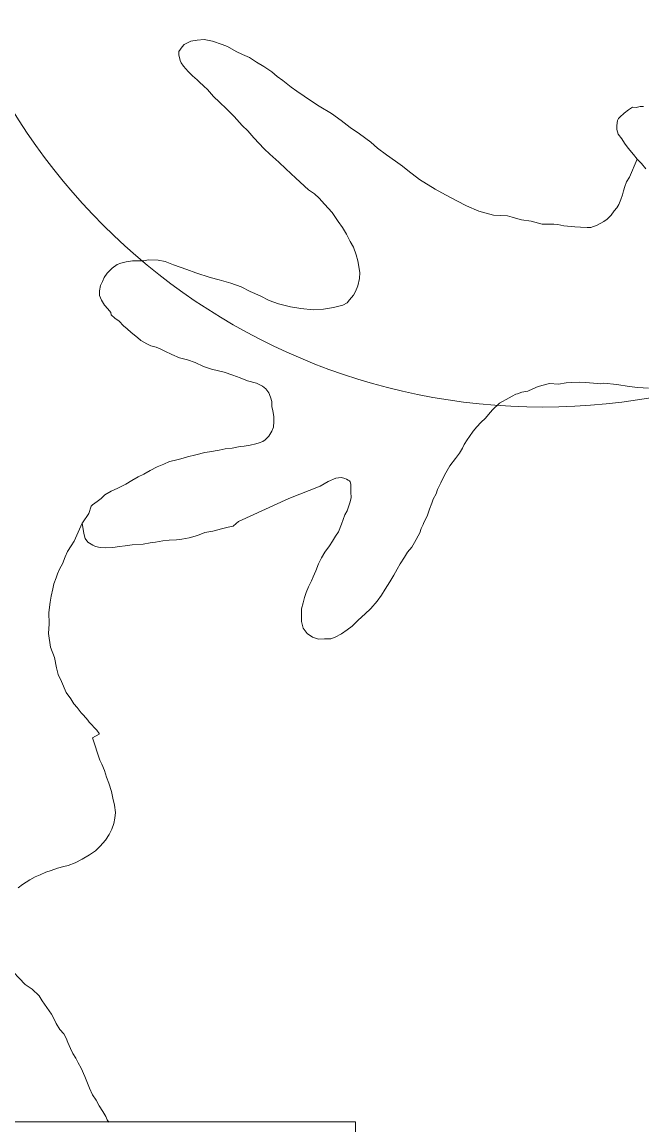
# Model space of a CAD drawing. Extents: x -1643653 to 4543381, y 1624270 to 13878484.
# Drawn here: x 688108 to 688836, y 8950997 to 8952293 of the extents above; entities that cross this region are included whole.
import ezdxf

# ---------------------------------------------------------------- set-up
doc = ezdxf.new("R2010")
doc.units = 0
doc.header["$LTSCALE"] = 200
for name, color, linetype, lineweight in [('1', 7, 'Continuous', 13), ('29', 7, 'Continuous', 13), ('45', 7, 'Continuous', 13)]:
    doc.layers.add(name, color=color, linetype=linetype, lineweight=lineweight)

msp = doc.modelspace()

# ---------------------------------------------------------------- linework, layer by layer
at = {"layer": '1', "lineweight": 25}
msp.add_spline([(814781, 9009175.5), (814787.2, 9009173.4), (814796.9, 9009173.4), (814799.4, 9009172.4), (814805.1, 9009174.5), (814805.6, 9009176.5), (814811.7, 9009179.5), (814811.7, 9009179.5), (814801.5, 9009181), (814790.7, 9009181.5), (814784.1, 9009183.1), (814777.4, 9009185.1), (814778.4, 9009175.5)], degree=3, dxfattribs=at)
at = {"layer": '29'}
msp.add_line((688178.9, 8951703.8), (688179.2, 8951704.3), dxfattribs=at)
msp.add_line((688178.9, 8951703.8), (688179.2, 8951704.3), dxfattribs=at)
for points in [[(688435.8, 8951956.4), (688450.3, 8951954.8), (688462.2, 8951955.6), (688473.9, 8951957.6), (688481.8, 8951959.4), (688484.9, 8951960.1), (688490, 8951963), (688492.7, 8951966.4), (688497.5, 8951972.1), (688499.7, 8951976.4), (688502.6, 8951982.7), (688504.6, 8951991.7), (688504.8, 8951998.7), (688502.7, 8952012.1), (688500.8, 8952019.3), (688497.7, 8952028.3), (688493.8, 8952035), (688489.2, 8952043.8), (688484.5, 8952051.5), (688479.7, 8952058.6), (688472.6, 8952069.2), (688463.6, 8952079), (688457.3, 8952086.1), (688451.9, 8952090.9), (688447, 8952094.1), (688444.6, 8952095.7), (688429.9, 8952109.5), (688418.1, 8952120.4), (688409.9, 8952128.4), (688399.2, 8952137.8), (688392.4, 8952143.8), (688380.4, 8952156.9), (688373.3, 8952165), (688366.6, 8952171.2), (688357.4, 8952181.8), (688348.4, 8952191.1), (688340, 8952198.6), (688333.2, 8952205.6), (688326.1, 8952213.7), (688321.7, 8952217.5), (688316.4, 8952222.7), (688313.8, 8952225.1), (688308.3, 8952229.6), (688303.4, 8952234.7), (688298, 8952241), (688295.2, 8952245.2), (688294.1, 8952247.7), (688292.4, 8952254.5), (688292.3, 8952258.3), (688296.4, 8952263.9), (688298.5, 8952266.6), (688306.3, 8952270.4), (688314, 8952271.8), (688322, 8952272.5), (688331.9, 8952270.4), (688343.3, 8952266.4), (688349.5, 8952264.1), (688359.6, 8952258.3), (688367, 8952254.8), (688375.2, 8952251.1), (688383.7, 8952245.7), (688392.2, 8952240.8), (688401.5, 8952234.5), (688408, 8952229.1), (688414.7, 8952224.2), (688424.3, 8952216.3), (688430.9, 8952211.6), (688439.6, 8952205.7), (688449.2, 8952199), (688457.2, 8952194.2), (688471.6, 8952185.5), (688483.2, 8952177.4), (688493.8, 8952169.1), (688504.6, 8952161.5), (688517.8, 8952151.7), (688525.7, 8952144.7), (688536.1, 8952136.8), (688547, 8952129.3), (688554.9, 8952123.6), (688561.2, 8952118.6), (688575.1, 8952107.9), (688593.6, 8952096.5), (688605.6, 8952089.8), (688618.8, 8952082.8), (688630.1, 8952077.1), (688644.6, 8952070.8), (688662.1, 8952066), (688678.6, 8952065.1), (688684, 8952063.7), (688690.5, 8952061.8)], [(688435.8, 8951956.4), (688450.3, 8951954.8), (688462.2, 8951955.6), (688473.9, 8951957.6), (688481.8, 8951959.4), (688484.9, 8951960.1), (688490, 8951963), (688492.7, 8951966.4), (688497.5, 8951972.1), (688499.7, 8951976.4), (688502.6, 8951982.7), (688504.6, 8951991.7), (688504.8, 8951998.7), (688502.7, 8952012.1), (688500.8, 8952019.3), (688497.7, 8952028.3), (688493.8, 8952035), (688489.2, 8952043.8), (688484.5, 8952051.5), (688479.7, 8952058.6), (688472.6, 8952069.2), (688463.6, 8952079), (688457.3, 8952086.1), (688451.9, 8952090.9), (688447, 8952094.1), (688444.6, 8952095.7), (688429.9, 8952109.5), (688418.1, 8952120.4), (688409.9, 8952128.4), (688399.2, 8952137.8), (688392.4, 8952143.8), (688380.4, 8952156.9), (688373.3, 8952165), (688366.6, 8952171.2), (688357.4, 8952181.8), (688348.4, 8952191.1), (688340, 8952198.6), (688333.2, 8952205.6), (688326.1, 8952213.7), (688321.7, 8952217.5), (688316.4, 8952222.7), (688313.8, 8952225.1), (688308.3, 8952229.6), (688303.4, 8952234.7), (688298, 8952241), (688295.2, 8952245.2), (688294.1, 8952247.7), (688292.4, 8952254.5), (688292.3, 8952258.3), (688296.4, 8952263.9), (688298.5, 8952266.6), (688306.3, 8952270.4), (688314, 8952271.8), (688322, 8952272.5), (688331.9, 8952270.4), (688343.3, 8952266.4), (688349.5, 8952264.1), (688359.6, 8952258.3), (688367, 8952254.8), (688375.2, 8952251.1), (688383.7, 8952245.7), (688392.2, 8952240.8), (688401.5, 8952234.5), (688408, 8952229.1), (688414.7, 8952224.2), (688424.3, 8952216.3), (688430.9, 8952211.6), (688439.6, 8952205.7), (688449.2, 8952199), (688457.2, 8952194.2), (688471.6, 8952185.5), (688483.2, 8952177.4), (688493.8, 8952169.1), (688504.6, 8952161.5), (688517.8, 8952151.7), (688525.7, 8952144.7), (688536.1, 8952136.8), (688547, 8952129.3), (688554.9, 8952123.6), (688561.2, 8952118.6), (688575.1, 8952107.9), (688593.6, 8952096.5), (688605.6, 8952089.8), (688618.8, 8952082.8), (688630.1, 8952077.1), (688644.6, 8952070.8), (688662.1, 8952066), (688678.6, 8952065.1), (688684, 8952063.7), (688690.5, 8952061.8)], [(688838.3, 8952193.6), (688834.3, 8952193.6), (688829.4, 8952192.7), (688825.1, 8952192.8), (688820.6, 8952189.8), (688815.5, 8952185.9), (688810.4, 8952181.1), (688808.9, 8952179.7), (688807.7, 8952177.1), (688807.3, 8952174.3), (688807, 8952170.9), (688806.9, 8952166.6), (688808.3, 8952161.2), (688812.8, 8952155.6), (688816, 8952150.5), (688820.2, 8952144.7), (688826.6, 8952137.4), (688830.7, 8952131.9), (688835.8, 8952126.5), (688841, 8952120.5)], [(688690.5, 8952061.8), (688694.9, 8952060.6), (688706.2, 8952059), (688719.2, 8952055.2), (688732.7, 8952055.2), (688737.6, 8952054.8), (688744.6, 8952053.6), (688753.2, 8952052.8), (688757.6, 8952052.2), (688764.3, 8952051.9), (688772.1, 8952051.3), (688776.5, 8952051.4), (688783.7, 8952054.1), (688791.6, 8952058.4), (688795.6, 8952061.2), (688800.3, 8952066), (688803.9, 8952070.9), (688807, 8952074.7), (688809.1, 8952078.6), (688811.5, 8952084.3), (688813.5, 8952089.8), (688814.6, 8952094.5), (688816.1, 8952099.8), (688818.1, 8952105.2), (688821.7, 8952110.6), (688830.7, 8952131.9)], [(688690.5, 8952061.8), (688694.9, 8952060.6), (688706.2, 8952059), (688719.2, 8952055.2), (688732.7, 8952055.2), (688737.6, 8952054.8), (688744.6, 8952053.6), (688753.2, 8952052.8), (688757.6, 8952052.2), (688764.3, 8952051.9), (688772.1, 8952051.3), (688776.5, 8952051.4), (688783.7, 8952054.1), (688791.6, 8952058.4), (688795.6, 8952061.2), (688800.3, 8952066), (688803.9, 8952070.9), (688807, 8952074.7), (688809.1, 8952078.6), (688811.5, 8952084.3), (688813.5, 8952089.8), (688814.6, 8952094.5), (688816.1, 8952099.8), (688818.1, 8952105.2), (688821.7, 8952110.6), (688830.7, 8952131.9)], [(688830.7, 8952131.9), (688835.8, 8952126.5), (688841, 8952120.5)], [(688179.2, 8951704.3), (688186.6, 8951715.4), (688189.5, 8951724), (688191.1, 8951725.6), (688196.3, 8951729.5), (688201.2, 8951733.1), (688205.4, 8951737.4), (688212.7, 8951741.6), (688220.6, 8951745.2), (688230.1, 8951749.7), (688237.2, 8951754.1), (688244.5, 8951758.2), (688251.2, 8951761.5), (688258.7, 8951765.7), (688266.7, 8951770), (688274.7, 8951773.4), (688281.4, 8951776.3), (688286.7, 8951777.7), (688294.6, 8951779.7), (688302.6, 8951781.9), (688312.2, 8951784.2), (688322.8, 8951786.8), (688328.4, 8951787.6), (688339.7, 8951789.9), (688346.9, 8951791.1), (688355.1, 8951792.2), (688364.4, 8951794), (688369.2, 8951794.4), (688376.2, 8951795.6), (688382.8, 8951797), (688386.8, 8951798.5), (688390.9, 8951799.8), (688393.8, 8951801.9), (688398.2, 8951806), (688401.5, 8951812.2), (688403.6, 8951816.9), (688403.9, 8951823.3), (688403.8, 8951829.2), (688402.6, 8951836), (688401.7, 8951841.1), (688401.5, 8951846.8), (688400, 8951851.9), (688398.2, 8951857), (688394.5, 8951862), (688390.8, 8951864.8), (688383.6, 8951868.3), (688373, 8951871.1), (688364.5, 8951874.6), (688355.7, 8951877.7), (688345.7, 8951881.5), (688330.6, 8951885), (688321.3, 8951888), (688311.6, 8951892.7), (688302.7, 8951895.9), (688293.3, 8951898.4), (688284, 8951902.1), (688275.8, 8951906.2), (688271.2, 8951908.3), (688265.7, 8951910.7), (688259.3, 8951912.4), (688254.7, 8951914.8), (688247.7, 8951918.8), (688243.7, 8951922), (688236.4, 8951928.1), (688231.6, 8951932.2), (688227.4, 8951935.9), (688222.1, 8951941.2), (688217.1, 8951944.9), (688212.8, 8951948.8), (688212.5, 8951951.6), (688208.9, 8951956), (688205, 8951960.3), (688201.5, 8951966), (688199.1, 8951971.4), (688199, 8951977.1), (688200.5, 8951983.2), (688202.7, 8951987.9), (688204.8, 8951992.6), (688208.1, 8951997.6), (688214.2, 8952003.8), (688219.9, 8952008.1), (688224.2, 8952009.7), (688230.5, 8952011.2), (688238.1, 8952012.1), (688251.1, 8952012.3), (688256.4, 8952013.5), (688268.1, 8952013.2), (688276.3, 8952011.4), (688286.2, 8952007.6), (688301.7, 8952002.2), (688312.3, 8951998.1), (688329, 8951992.7), (688339.9, 8951990.1), (688353.6, 8951986), (688365.4, 8951981.7), (688376.2, 8951976.3), (688387.8, 8951971), (688398.5, 8951965.8), (688409.3, 8951961.7), (688423.6, 8951958.4), (688435.8, 8951956.4)], [(688179.2, 8951704.3), (688186.6, 8951715.4), (688189.5, 8951724), (688191.1, 8951725.6), (688196.3, 8951729.5), (688201.2, 8951733.1), (688205.4, 8951737.4), (688212.7, 8951741.6), (688220.6, 8951745.2), (688230.1, 8951749.7), (688237.2, 8951754.1), (688244.5, 8951758.2), (688251.2, 8951761.5), (688258.7, 8951765.7), (688266.7, 8951770), (688274.7, 8951773.4), (688281.4, 8951776.3), (688286.7, 8951777.7), (688294.6, 8951779.7), (688302.6, 8951781.9), (688312.2, 8951784.2), (688322.8, 8951786.8), (688328.4, 8951787.6), (688339.7, 8951789.9), (688346.9, 8951791.1), (688355.1, 8951792.2), (688364.4, 8951794), (688369.2, 8951794.4), (688376.2, 8951795.6), (688382.8, 8951797), (688386.8, 8951798.5), (688390.9, 8951799.8), (688393.8, 8951801.9), (688398.2, 8951806), (688401.5, 8951812.2), (688403.6, 8951816.9), (688403.9, 8951823.3), (688403.8, 8951829.2), (688402.6, 8951836), (688401.7, 8951841.1), (688401.5, 8951846.8), (688400, 8951851.9), (688398.2, 8951857), (688394.5, 8951862), (688390.8, 8951864.8), (688383.6, 8951868.3), (688373, 8951871.1), (688364.5, 8951874.6), (688355.7, 8951877.7), (688345.7, 8951881.5), (688330.6, 8951885), (688321.3, 8951888), (688311.6, 8951892.7), (688302.7, 8951895.9), (688293.3, 8951898.4), (688284, 8951902.1), (688275.8, 8951906.2), (688271.2, 8951908.3), (688265.7, 8951910.7), (688259.3, 8951912.4), (688254.7, 8951914.8), (688247.7, 8951918.8), (688243.7, 8951922), (688236.4, 8951928.1), (688231.6, 8951932.2), (688227.4, 8951935.9), (688222.1, 8951941.2), (688217.1, 8951944.9), (688212.8, 8951948.8), (688212.5, 8951951.6), (688208.9, 8951956), (688205, 8951960.3), (688201.5, 8951966), (688199.1, 8951971.4), (688199, 8951977.1), (688200.5, 8951983.2), (688202.7, 8951987.9), (688204.8, 8951992.6), (688208.1, 8951997.6), (688214.2, 8952003.8), (688219.9, 8952008.1), (688224.2, 8952009.7), (688230.5, 8952011.2), (688238.1, 8952012.1), (688251.1, 8952012.3), (688256.4, 8952013.5), (688268.1, 8952013.2), (688276.3, 8952011.4), (688286.2, 8952007.6), (688301.7, 8952002.2), (688312.3, 8951998.1), (688329, 8951992.7), (688339.9, 8951990.1), (688353.6, 8951986), (688365.4, 8951981.7), (688376.2, 8951976.3), (688387.8, 8951971), (688398.5, 8951965.8), (688409.3, 8951961.7), (688423.6, 8951958.4), (688435.8, 8951956.4)], [(688788.2, 8951867.8), (688779.6, 8951868.3), (688770.2, 8951869.2), (688763.3, 8951869.8), (688754, 8951869.3), (688747.3, 8951868.7), (688738.2, 8951867.5), (688727.7, 8951868), (688714.5, 8951864.5), (688708.1, 8951861.7), (688702.4, 8951859.2), (688695.2, 8951857.9), (688690.2, 8951856)], [(688788.2, 8951867.8), (688779.6, 8951868.3), (688770.2, 8951869.2), (688763.3, 8951869.8), (688754, 8951869.3), (688747.3, 8951868.7), (688738.2, 8951867.5), (688727.7, 8951868), (688714.5, 8951864.5), (688708.1, 8951861.7), (688702.4, 8951859.2), (688695.2, 8951857.9), (688690.2, 8951856)], [(688844.1, 8951862.6), (688831.7, 8951863.5), (688821.3, 8951864.6), (688806.9, 8951866.9), (688791.5, 8951868.3), (688788.2, 8951867.8)], [(688844.1, 8951862.6), (688831.7, 8951863.5), (688821.3, 8951864.6), (688806.9, 8951866.9), (688791.5, 8951868.3), (688788.2, 8951867.8)], [(688690.2, 8951856), (688688.4, 8951855.4), (688683.9, 8951853.3), (688680.5, 8951851.2), (688669.1, 8951844.8), (688661, 8951837.2), (688656, 8951831.6), (688652.5, 8951827.4), (688647.2, 8951822.1), (688642.6, 8951817.3), (688638.1, 8951811.9), (688633.7, 8951805.9), (688631.2, 8951801.9), (688627.5, 8951796.2), (688625.4, 8951791.9), (688622, 8951786.2), (688617.4, 8951780.1), (688610.7, 8951771.4), (688604.5, 8951760.4), (688600.3, 8951751.2), (688596.1, 8951743.5), (688594.5, 8951738.3), (688591, 8951732), (688589.5, 8951727.5), (688586.8, 8951720.3), (688584.4, 8951713.3), (688579.7, 8951703.6), (688579.2, 8951702.3)], [(688690.2, 8951856), (688688.4, 8951855.4), (688683.9, 8951853.3), (688680.5, 8951851.2), (688669.1, 8951844.8), (688661, 8951837.2), (688656, 8951831.6), (688652.5, 8951827.4), (688647.2, 8951822.1), (688642.6, 8951817.3), (688638.1, 8951811.9), (688633.7, 8951805.9), (688631.2, 8951801.9), (688627.5, 8951796.2), (688625.4, 8951791.9), (688622, 8951786.2), (688617.4, 8951780.1), (688610.7, 8951771.4), (688604.5, 8951760.4), (688600.3, 8951751.2), (688596.1, 8951743.5), (688594.5, 8951738.3), (688591, 8951732), (688589.5, 8951727.5), (688586.8, 8951720.3), (688584.4, 8951713.3), (688579.7, 8951703.6), (688579.2, 8951702.3)], [(688483.4, 8951702.7), (688485.3, 8951708.1), (688487.2, 8951713.9), (688489.9, 8951718.6), (688492.1, 8951724.1), (688493.8, 8951729.1), (688494.6, 8951734.1), (688494.3, 8951740.2), (688494.2, 8951745.9), (688494.2, 8951749.7), (688493.6, 8951752.4), (688492.7, 8951753.6), (688491.1, 8951754.6), (688489.4, 8951755.8), (688487.5, 8951756.6), (688486.1, 8951756.9), (688482.9, 8951757.4), (688476.6, 8951756.9), (688467.7, 8951752.8), (688458.4, 8951747.6), (688421.6, 8951732.8), (688362.6, 8951706), (688359.5, 8951703.4)], [(688483.4, 8951702.7), (688485.3, 8951708.1), (688487.2, 8951713.9), (688489.9, 8951718.6), (688492.1, 8951724.1), (688493.8, 8951729.1), (688494.6, 8951734.1), (688494.3, 8951740.2), (688494.2, 8951745.9), (688494.2, 8951749.7), (688493.6, 8951752.4), (688492.7, 8951753.6), (688491.1, 8951754.6), (688489.4, 8951755.8), (688487.5, 8951756.6), (688486.1, 8951756.9), (688482.9, 8951757.4), (688476.6, 8951756.9), (688467.7, 8951752.8), (688458.4, 8951747.6), (688421.6, 8951732.8), (688362.6, 8951706), (688359.5, 8951703.4)], [(688191.1, 8951451.5), (688198.9, 8951456), (688198.8, 8951456.8), (688195.9, 8951460.7), (688186.9, 8951470.1), (688185.6, 8951472.4), (688180.4, 8951478.2), (688177.7, 8951481.1), (688173, 8951487.2), (688169.1, 8951491.7), (688165.5, 8951497.4), (688160, 8951504.9), (688154.4, 8951517.7), (688150.7, 8951526.1), (688148.6, 8951533.9), (688146.3, 8951546), (688141.7, 8951558), (688139.3, 8951574.2), (688140.2, 8951585.7), (688139.6, 8951598.9), (688141.3, 8951611.1), (688142.3, 8951618.3), (688144.3, 8951626.7), (688145.5, 8951632.8), (688148.1, 8951639.7), (688149.8, 8951644.5), (688152.5, 8951650.8), (688155.5, 8951656.3), (688159, 8951664.5), (688161.5, 8951670.5), (688165.7, 8951677.2), (688169.4, 8951682.6), (688178.9, 8951703.8)], [(688359.5, 8951703.4), (688356.1, 8951700.5), (688350.3, 8951699.4), (688342.3, 8951697.4), (688332.2, 8951694.4), (688322.7, 8951692.8), (688314.1, 8951689.5), (688304.5, 8951686.8), (688295.9, 8951685), (688289.7, 8951684.5), (688280.8, 8951684), (688273.7, 8951683), (688265, 8951681.7), (688258.8, 8951680.8), (688250.6, 8951679.4), (688237.4, 8951678.4), (688229.4, 8951677.2), (688222.6, 8951676.5), (688214.7, 8951675.2), (688206.6, 8951674.8), (688200.1, 8951675.2), (688194.4, 8951676.4), (688191.4, 8951678.1), (688185.5, 8951681.5), (688182.5, 8951685.9), (688180.8, 8951691.6), (688178.9, 8951703.8), (688179.2, 8951704.3)], [(688359.5, 8951703.4), (688356.1, 8951700.5), (688350.3, 8951699.4), (688342.3, 8951697.4), (688332.2, 8951694.4), (688322.7, 8951692.8), (688314.1, 8951689.5), (688304.5, 8951686.8), (688295.9, 8951685), (688289.7, 8951684.5), (688280.8, 8951684), (688273.7, 8951683), (688265, 8951681.7), (688258.8, 8951680.8), (688250.6, 8951679.4), (688237.4, 8951678.4), (688229.4, 8951677.2), (688222.6, 8951676.5), (688214.7, 8951675.2), (688206.6, 8951674.8), (688200.1, 8951675.2), (688194.4, 8951676.4), (688191.4, 8951678.1), (688185.5, 8951681.5), (688182.5, 8951685.9), (688180.8, 8951691.6), (688178.9, 8951703.8)], [(688579.2, 8951702.3), (688577.2, 8951697.8), (688575.6, 8951692.5), (688569.1, 8951681.1), (688565.9, 8951675.7), (688561.1, 8951669.7), (688557.3, 8951663.8), (688552.3, 8951656.1), (688548.7, 8951649.7), (688544.8, 8951642.7), (688540.1, 8951634.9), (688534.6, 8951626.2), (688530.4, 8951619.4), (688525.4, 8951612.3), (688517.8, 8951603.8), (688510.7, 8951597.1), (688507.7, 8951594.1), (688502.2, 8951589.1), (688495.8, 8951582.8), (688489.9, 8951578.4), (688483.6, 8951573.9), (688476, 8951569.9), (688470.8, 8951568.1), (688463.5, 8951567.8), (688456.5, 8951567.5), (688449.4, 8951569.9), (688443.2, 8951574.1), (688438.5, 8951580.4), (688436.4, 8951588.4), (688436.6, 8951597.1), (688436.6, 8951603.1), (688438.5, 8951610.1), (688440, 8951616.4), (688442, 8951622.4), (688444.6, 8951629.2), (688448.1, 8951636), (688450.2, 8951640.7), (688453.3, 8951648), (688456.4, 8951656.2), (688459.9, 8951663.1), (688463.9, 8951669.7), (688469.4, 8951677.3), (688472.9, 8951682.8), (688476.5, 8951688.6), (688479.8, 8951693.6), (688483.4, 8951702.8)], [(688579.2, 8951702.3), (688577.2, 8951697.8), (688575.6, 8951692.5), (688569.1, 8951681.1), (688565.9, 8951675.7), (688561.1, 8951669.7), (688557.3, 8951663.8), (688552.3, 8951656.1), (688548.7, 8951649.7), (688544.8, 8951642.7), (688540.1, 8951634.9), (688534.6, 8951626.2), (688530.4, 8951619.4), (688525.4, 8951612.3), (688517.8, 8951603.8), (688510.7, 8951597.1), (688507.7, 8951594.1), (688502.2, 8951589.1), (688495.8, 8951582.8), (688489.9, 8951578.4), (688483.6, 8951573.9), (688476, 8951569.9), (688470.8, 8951568.1), (688463.5, 8951567.8), (688456.5, 8951567.5), (688449.4, 8951569.9), (688443.2, 8951574.1), (688438.5, 8951580.4), (688436.4, 8951588.4), (688436.6, 8951597.1), (688436.6, 8951603.1), (688438.5, 8951610.1), (688440, 8951616.4), (688442, 8951622.4), (688444.6, 8951629.2), (688448.1, 8951636), (688450.2, 8951640.7), (688453.3, 8951648), (688456.4, 8951656.2), (688459.9, 8951663.1), (688463.9, 8951669.7), (688469.4, 8951677.3), (688472.9, 8951682.8), (688476.5, 8951688.6), (688479.8, 8951693.6), (688483.4, 8951702.8)], [(687082.3, 8951500.1), (688000, 8951500.1), (688000, 8951000.1), (688500, 8951000.1), (688500, 8950751.6)], [(688191.1, 8951451.5), (688199.5, 8951425.2), (688201.8, 8951420.5), (688205.2, 8951413.2), (688207.4, 8951405.4), (688210.3, 8951398.2), (688213.2, 8951388.5), (688214.7, 8951380.7), (688216.7, 8951372.6), (688217.8, 8951363.9), (688217.1, 8951357.3), (688216.1, 8951350.7), (688213.8, 8951344.2), (688210.6, 8951337.9), (688206.2, 8951331.1), (688200.1, 8951324.1), (688194.6, 8951318.6), (688187.5, 8951314.1), (688178.8, 8951309), (688170.6, 8951304.8), (688162.4, 8951301.7), (688157.2, 8951300.5), (688149.9, 8951298.5), (688142.2, 8951295.7), (688136, 8951293.5), (688129.4, 8951290.7), (688123.7, 8951288.2), (688117.3, 8951284.7), (688108.8, 8951279.2), (688103.8, 8951275.2)], [(688090.9, 8951183.7), (688112, 8951161.7), (688120, 8951156.2), (688128.1, 8951148.5), (688131.9, 8951142.6), (688137.1, 8951134.6), (688140.1, 8951130.7), (688142.9, 8951126.9), (688145.8, 8951120.7), (688148.1, 8951115.9), (688152.6, 8951108.6), (688157.4, 8951103.8), (688159.8, 8951098.7), (688161.9, 8951093.5), (688165.1, 8951086.3), (688167.7, 8951080.5), (688171.3, 8951074.9), (688174, 8951069.5), (688177.5, 8951063.3), (688182, 8951053.3), (688184.9, 8951045.7), (688187.3, 8951039.8), (688191.1, 8951031.8), (688195.3, 8951025.8), (688198.7, 8951019), (688203, 8951012.5), (688206.5, 8951006.3), (688208.3, 8951002.7), (688210.3, 8951000)]]:
    msp.add_lwpolyline(points, dxfattribs=at)
at = {"layer": '45'}
msp.add_circle((688719.8, 8952570.5), 730.2, dxfattribs=at)

doc.saveas('drawing.dxf')
